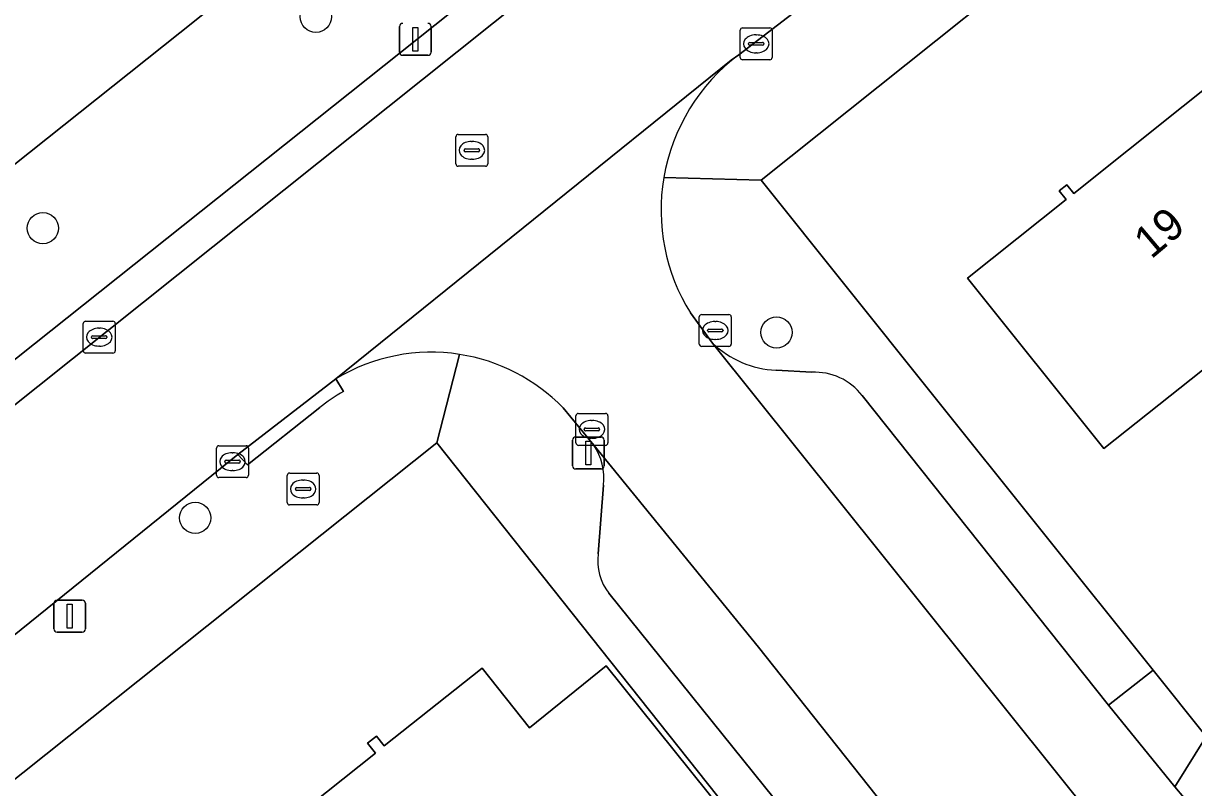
# Model space of a CAD drawing. Extents: x 157445 to 158888, y 383061 to 384688.
# Drawn here: x 158206.2 to 158242.85, y 384042.31 to 384066.25 of the extents above; entities that cross this region are included whole.
import ezdxf

# ---------------------------------------------------------------- set-up
doc = ezdxf.new("R2010")
doc.units = 0
for name, color, linetype in [('IMGEO_Boom', 7, 'Continuous'), ('IMGEO_Brandkraan', 7, 'Continuous'), ('IMGEO_Erf', 7, 'Continuous'), ('IMGEO_Fietspad_gesloten', 7, 'Continuous'), ('IMGEO_Groenvoorziening', 7, 'Continuous'), ('IMGEO_Kolk', 7, 'Continuous'), ('IMGEO_Lichtmast', 7, 'Continuous'), ('IMGEO_Muur', 7, 'Continuous'), ('IMGEO_Pand', 7, 'Continuous'), ('IMGEO_Pand_nummerreeks', 7, 'Continuous'), ('IMGEO_Parkeervlak_open', 7, 'Continuous'), ('IMGEO_Rijbaan_lokaal_open', 7, 'Continuous'), ('IMGEO_Rioolput', 7, 'Continuous'), ('IMGEO_Voetpad_open', 7, 'Continuous')]:
    doc.layers.add(name, color=color, linetype=linetype)

msp = doc.modelspace()

# ---------------------------------------------------------------- linework, layer by layer
at = {"layer": 'IMGEO_Boom'}
for centre in [(158215.363, 384066.456), (158206.812, 384059.834), (158229.789, 384056.568), (158211.583, 384050.758)]:
    msp.add_circle(centre, 0.489, dxfattribs=at)
at = {"layer": 'IMGEO_Brandkraan'}
for p, q in [((158214.463, 384051.237), (158214.463, 384052.089)), ((158214.538, 384052.163), (158215.39, 384052.163)), ((158214.951, 384051.943), (158214.976, 384051.943)), ((158215.464, 384052.089), (158215.464, 384051.237)), ((158214.722, 384051.657), (158214.722, 384051.669)), ((158215.16, 384051.62), (158214.762, 384051.62)), ((158214.765, 384051.706), (158215.163, 384051.706)), ((158215.206, 384051.669), (158215.206, 384051.657)), ((158214.974, 384051.383), (158214.949, 384051.383)), ((158215.39, 384051.163), (158214.538, 384051.163))]:
    msp.add_line(p, q, dxfattribs=at)
for points in [[(158214.463, 384051.237), (158214.463, 384052.089)], [(158214.538, 384052.163), (158215.39, 384052.163)], [(158215.464, 384052.089), (158215.464, 384051.237)], [(158215.39, 384051.163), (158214.538, 384051.163)]]:
    msp.add_lwpolyline(points, dxfattribs=at)
for centre, radius, start, end in [((158214.54, 384052.087), 0.0765, 91.552, 178.448), ((158214.54, 384052.087), 0.0765, 91.552, 178.448), ((158215.388, 384052.087), 0.0765, 1.552, 88.448), ((158215.388, 384052.087), 0.0765, 1.552, 88.448), ((158214.762, 384051.666), 0.0403, 85.8775, 175.7526), ((158214.759, 384051.656), 0.0366, 178.938, 274.7102), ((158215.163, 384051.663), 0.043, 264.8664, 352.4533), ((158215.167, 384051.668), 0.0386, 1.7309, 96.639), ((158214.54, 384051.239), 0.0765, 181.552, 268.448), ((158214.54, 384051.239), 0.0765, 181.552, 268.448), ((158215.388, 384051.239), 0.0765, 271.552, 358.448), ((158215.388, 384051.239), 0.0765, 271.552, 358.448)]:
    msp.add_arc(centre, radius, start, end, dxfattribs=at)
for centre, major_axis, ratio, start_param, end_param in [((158214.95, 384051.663), (-0.387, 0.002), 0.722429, 4.712389, 7.853982), ((158214.975, 384051.663), (-0.39, 0.002), 0.717154, 1.570796, 4.712389)]:
    msp.add_ellipse(centre, major_axis=major_axis, ratio=ratio, start_param=start_param, end_param=end_param, dxfattribs=at)
at = {"layer": 'IMGEO_Erf'}
for points in [[(158267.549, 384091.864), (158229.311, 384061.333), (158234.636, 384054.678), (158241.587, 384045.99), (158243.25, 384043.911)], [(158243.126, 384055.39), (158240.04, 384052.926), (158235.772, 384058.272), (158238.857, 384060.735), (158238.645, 384061.001), (158238.881, 384061.19), (158239.098, 384060.919), (158244.242, 384065.025)], [(158201.405, 384030.766), (158206.541, 384034.859), (158206.306, 384035.153), (158206.435, 384035.255), (158206.563, 384035.357), (158206.787, 384035.076), (158211.876, 384039.131), (158211.664, 384039.397), (158211.782, 384039.491), (158211.9, 384039.585), (158212.114, 384039.317), (158217.226, 384043.391), (158216.981, 384043.699), (158217.26, 384043.921), (158217.505, 384043.613), (158220.565, 384046.052), (158222.053, 384044.184), (158224.451, 384046.126), (158228.717, 384040.814), (158228.837, 384040.911), (158219.154, 384053.106), (158180.905, 384022.622)]]:
    msp.add_lwpolyline(points, dxfattribs=at)
at = {"layer": 'IMGEO_Fietspad_gesloten'}
msp.add_lwpolyline([(158119.988, 383993.551), (158120.067, 383993.612), (158132.749, 384003.73), (158146.134, 384014.292), (158159.232, 384024.7), (158159.545, 384024.951), (158161.92, 384026.852), (158174.258, 384036.623), (158186.627, 384046.476), (158211.101, 384065.95), (158234.627, 384084.72), (158259.412, 384104.488), (158259.623, 384104.659), (158259.735, 384104.75), (158261.759, 384106.393), (158262.095, 384106.661), (158284.281, 384124.365), (158293.831, 384132.114)], dxfattribs=at)
at = {"layer": 'IMGEO_Groenvoorziening'}
msp.add_lwpolyline([(158230.554, 384075.335), (158230.763, 384077.981), (158251.033, 384094.194), (158253.691, 384093.699), (158262.893, 384101.12), (158262.616, 384101.165), (158259.735, 384104.75), (158259.623, 384104.659), (158259.412, 384104.488), (158234.627, 384084.72), (158211.101, 384065.95), (158186.627, 384046.476), (158174.258, 384036.623), (158161.92, 384026.852), (158165.063, 384023.011), (158169.321, 384026.415), (158181.91, 384036.481), (158182.292, 384039.289), (158202.163, 384055.179), (158204.955, 384054.945)], close=True, dxfattribs=at)
at = {"layer": 'IMGEO_Kolk'}
for p, q in [((158228.652, 384065.182), (158228.652, 384066.034)), ((158228.727, 384066.108), (158229.579, 384066.108)), ((158229.14, 384065.888), (158229.165, 384065.888)), ((158229.653, 384066.034), (158229.653, 384065.182)), ((158228.911, 384065.602), (158228.911, 384065.614)), ((158229.349, 384065.565), (158228.951, 384065.565)), ((158228.954, 384065.651), (158229.352, 384065.651)), ((158229.395, 384065.614), (158229.395, 384065.602)), ((158229.163, 384065.328), (158229.138, 384065.328)), ((158229.579, 384065.108), (158228.727, 384065.108)), ((158227.446, 384057.129), (158228.298, 384057.129)), ((158208.077, 384055.993), (158208.077, 384056.845)), ((158208.152, 384056.919), (158209.004, 384056.919)), ((158208.565, 384056.699), (158208.59, 384056.699)), ((158209.078, 384056.845), (158209.078, 384055.993)), ((158227.371, 384056.203), (158227.371, 384057.055)), ((158227.859, 384056.909), (158227.884, 384056.909)), ((158228.372, 384057.055), (158228.372, 384056.203)), ((158208.336, 384056.413), (158208.336, 384056.425)), ((158208.774, 384056.376), (158208.376, 384056.376)), ((158208.379, 384056.462), (158208.777, 384056.462)), ((158208.82, 384056.425), (158208.82, 384056.413)), ((158227.63, 384056.623), (158227.63, 384056.635)), ((158228.068, 384056.586), (158227.67, 384056.586)), ((158227.673, 384056.672), (158228.071, 384056.672)), ((158227.882, 384056.349), (158227.857, 384056.349)), ((158228.114, 384056.635), (158228.114, 384056.623)), ((158208.588, 384056.139), (158208.563, 384056.139)), ((158228.298, 384056.129), (158227.446, 384056.129)), ((158209.004, 384055.919), (158208.152, 384055.919)), ((158223.507, 384053.104), (158223.507, 384053.956)), ((158223.582, 384054.03), (158224.434, 384054.03)), ((158223.995, 384053.81), (158224.02, 384053.81)), ((158224.508, 384053.956), (158224.508, 384053.104)), ((158223.766, 384053.524), (158223.766, 384053.536)), ((158224.204, 384053.487), (158223.806, 384053.487)), ((158223.809, 384053.573), (158224.207, 384053.573)), ((158224.25, 384053.536), (158224.25, 384053.524)), ((158224.434, 384053.03), (158223.582, 384053.03)), ((158224.018, 384053.25), (158223.993, 384053.25)), ((158212.25, 384052.093), (158212.25, 384052.945)), ((158212.325, 384053.019), (158213.177, 384053.019)), ((158212.738, 384052.799), (158212.763, 384052.799)), ((158213.251, 384052.945), (158213.251, 384052.093)), ((158212.509, 384052.513), (158212.509, 384052.525)), ((158212.947, 384052.476), (158212.549, 384052.476)), ((158212.552, 384052.562), (158212.95, 384052.562)), ((158212.993, 384052.525), (158212.993, 384052.513)), ((158213.177, 384052.019), (158212.325, 384052.019)), ((158212.761, 384052.239), (158212.736, 384052.239))]:
    msp.add_line(p, q, dxfattribs=at)
for points in [[(158228.652, 384065.182), (158228.652, 384066.034)], [(158228.727, 384066.108), (158229.579, 384066.108)], [(158229.653, 384066.034), (158229.653, 384065.182)], [(158229.579, 384065.108), (158228.727, 384065.108)], [(158227.446, 384057.129), (158228.298, 384057.129)], [(158208.077, 384055.993), (158208.077, 384056.845)], [(158208.152, 384056.919), (158209.004, 384056.919)], [(158209.078, 384056.845), (158209.078, 384055.993)], [(158227.371, 384056.203), (158227.371, 384057.055)], [(158228.372, 384057.055), (158228.372, 384056.203)], [(158228.298, 384056.129), (158227.446, 384056.129)], [(158209.004, 384055.919), (158208.152, 384055.919)], [(158223.507, 384053.104), (158223.507, 384053.956)], [(158223.582, 384054.03), (158224.434, 384054.03)], [(158224.508, 384053.956), (158224.508, 384053.104)], [(158224.434, 384053.03), (158223.582, 384053.03)], [(158212.25, 384052.093), (158212.25, 384052.945)], [(158212.325, 384053.019), (158213.177, 384053.019)], [(158213.251, 384052.945), (158213.251, 384052.093)], [(158213.177, 384052.019), (158212.325, 384052.019)]]:
    msp.add_lwpolyline(points, dxfattribs=at)
for centre, radius, start, end in [((158228.729, 384066.032), 0.0765, 91.552, 178.448), ((158228.729, 384066.032), 0.0765, 91.552, 178.448), ((158229.577, 384066.032), 0.0765, 1.552, 88.448), ((158229.577, 384066.032), 0.0765, 1.552, 88.448), ((158228.951, 384065.611), 0.0403, 85.8775, 175.7526), ((158228.948, 384065.601), 0.0366, 178.938, 274.7102), ((158229.352, 384065.608), 0.043, 264.8664, 352.4533), ((158229.356, 384065.613), 0.0386, 1.7309, 96.639), ((158228.729, 384065.184), 0.0765, 181.552, 268.448), ((158228.729, 384065.184), 0.0765, 181.552, 268.448), ((158229.577, 384065.184), 0.0765, 271.552, 358.448), ((158229.577, 384065.184), 0.0765, 271.552, 358.448), ((158227.448, 384057.053), 0.0765, 91.552, 178.448), ((158227.448, 384057.053), 0.0765, 91.552, 178.448), ((158228.296, 384057.053), 0.0765, 1.552, 88.448), ((158228.296, 384057.053), 0.0765, 1.552, 88.448), ((158208.154, 384056.843), 0.0765, 91.552, 178.448), ((158208.154, 384056.843), 0.0765, 91.552, 178.448), ((158209.002, 384056.843), 0.0765, 1.552, 88.448), ((158209.002, 384056.843), 0.0765, 1.552, 88.448), ((158208.376, 384056.422), 0.0403, 85.8775, 175.7526), ((158208.373, 384056.412), 0.0366, 178.938, 274.7102), ((158208.777, 384056.419), 0.043, 264.8664, 352.4533), ((158208.781, 384056.424), 0.0386, 1.7309, 96.639), ((158227.67, 384056.632), 0.0403, 85.8775, 175.7526), ((158227.667, 384056.622), 0.0366, 178.938, 274.7102), ((158228.071, 384056.629), 0.043, 264.8664, 352.4533), ((158228.075, 384056.634), 0.0386, 1.7309, 96.639), ((158208.154, 384055.995), 0.0765, 181.552, 268.448), ((158208.154, 384055.995), 0.0765, 181.552, 268.448), ((158209.002, 384055.995), 0.0765, 271.552, 358.448), ((158209.002, 384055.995), 0.0765, 271.552, 358.448), ((158227.448, 384056.205), 0.0765, 181.552, 268.448), ((158227.448, 384056.205), 0.0765, 181.552, 268.448), ((158228.296, 384056.205), 0.0765, 271.552, 358.448), ((158228.296, 384056.205), 0.0765, 271.552, 358.448), ((158223.584, 384053.954), 0.0765, 91.552, 178.448), ((158223.584, 384053.954), 0.0765, 91.552, 178.448), ((158224.432, 384053.954), 0.0765, 1.552, 88.448), ((158224.432, 384053.954), 0.0765, 1.552, 88.448), ((158223.806, 384053.533), 0.0403, 85.8775, 175.7526), ((158223.803, 384053.523), 0.0366, 178.938, 274.7102), ((158224.207, 384053.53), 0.043, 264.8664, 352.4533), ((158224.211, 384053.535), 0.0386, 1.7309, 96.639), ((158223.584, 384053.106), 0.0765, 181.552, 268.448), ((158223.584, 384053.106), 0.0765, 181.552, 268.448), ((158224.432, 384053.106), 0.0765, 271.552, 358.448), ((158224.432, 384053.106), 0.0765, 271.552, 358.448), ((158212.327, 384052.943), 0.0765, 91.552, 178.448), ((158212.327, 384052.943), 0.0765, 91.552, 178.448), ((158213.175, 384052.943), 0.0765, 1.552, 88.448), ((158213.175, 384052.943), 0.0765, 1.552, 88.448), ((158212.549, 384052.522), 0.0403, 85.8775, 175.7526), ((158212.546, 384052.512), 0.0366, 178.938, 274.7102), ((158212.95, 384052.519), 0.043, 264.8664, 352.4533), ((158212.954, 384052.524), 0.0386, 1.7309, 96.639), ((158212.327, 384052.095), 0.0765, 181.552, 268.448), ((158212.327, 384052.095), 0.0765, 181.552, 268.448), ((158213.175, 384052.095), 0.0765, 271.552, 358.448), ((158213.175, 384052.095), 0.0765, 271.552, 358.448)]:
    msp.add_arc(centre, radius, start, end, dxfattribs=at)
for centre, major_axis, ratio, start_param, end_param in [((158229.139, 384065.608), (-0.387, 0.002), 0.722429, 4.712389, 7.853982), ((158229.164, 384065.608), (-0.39, 0.002), 0.717154, 1.570796, 4.712389), ((158208.564, 384056.419), (-0.387, 0.002), 0.722429, 4.712389, 7.853982), ((158208.589, 384056.419), (-0.39, 0.002), 0.717154, 1.570796, 4.712389), ((158227.858, 384056.629), (-0.387, 0.002), 0.722429, 4.712389, 7.853982), ((158227.883, 384056.629), (-0.39, 0.002), 0.717154, 1.570796, 4.712389), ((158223.994, 384053.53), (-0.387, 0.002), 0.722429, 4.712389, 7.853982), ((158224.019, 384053.53), (-0.39, 0.002), 0.717154, 1.570796, 4.712389), ((158212.737, 384052.519), (-0.387, 0.002), 0.722429, 4.712389, 7.853982), ((158212.762, 384052.519), (-0.39, 0.002), 0.717154, 1.570796, 4.712389)]:
    msp.add_ellipse(centre, major_axis=major_axis, ratio=ratio, start_param=start_param, end_param=end_param, dxfattribs=at)
at = {"layer": 'IMGEO_Lichtmast'}
for p, q in [((158217.982, 384065.349), (158217.982, 384066.149)), ((158217.982, 384066.149), (158217.982, 384065.349)), ((158218.972, 384066.149), (158218.972, 384065.349)), ((158218.972, 384065.349), (158218.972, 384066.149)), ((158218.872, 384065.249), (158218.082, 384065.249)), ((158218.082, 384065.249), (158218.872, 384065.249)), ((158223.402, 384052.39), (158223.402, 384053.19)), ((158223.402, 384053.19), (158223.402, 384052.39)), ((158223.502, 384053.29), (158224.292, 384053.29)), ((158224.292, 384053.29), (158223.502, 384053.29)), ((158224.392, 384053.19), (158224.392, 384052.39)), ((158224.392, 384052.39), (158224.392, 384053.19)), ((158224.292, 384052.29), (158223.502, 384052.29)), ((158223.502, 384052.29), (158224.292, 384052.29)), ((158207.157, 384047.281), (158207.157, 384048.081)), ((158207.157, 384048.081), (158207.157, 384047.281)), ((158207.257, 384048.181), (158208.047, 384048.181)), ((158208.047, 384048.181), (158207.257, 384048.181)), ((158208.147, 384048.081), (158208.147, 384047.281)), ((158208.147, 384047.281), (158208.147, 384048.081)), ((158208.047, 384047.181), (158207.257, 384047.181)), ((158207.257, 384047.181), (158208.047, 384047.181))]:
    msp.add_line(p, q, dxfattribs=at)
for points in [[(158218.402, 384066.124), (158218.552, 384066.124), (158218.552, 384065.374), (158218.402, 384065.374), (158218.402, 384066.124)], [(158223.822, 384053.165), (158223.972, 384053.165), (158223.972, 384052.415), (158223.822, 384052.415), (158223.822, 384053.165)], [(158207.577, 384048.056), (158207.727, 384048.056), (158207.727, 384047.306), (158207.577, 384047.306), (158207.577, 384048.056)]]:
    msp.add_lwpolyline(points, dxfattribs=at)
for centre, start, end in [((158218.082, 384066.149), 90, 180), ((158218.082, 384066.149), 90, 180), ((158218.872, 384066.149), 0, 90), ((158218.872, 384066.149), 360, 90), ((158218.082, 384065.349), 180, 270), ((158218.082, 384065.349), 180, 270), ((158218.872, 384065.349), 270, 0), ((158218.872, 384065.349), 270, 0), ((158223.502, 384053.19), 90, 180), ((158223.502, 384053.19), 90, 180), ((158224.292, 384053.19), 0, 90), ((158224.292, 384053.19), 360, 90), ((158223.502, 384052.39), 180, 270), ((158223.502, 384052.39), 180, 270), ((158224.292, 384052.39), 270, 0), ((158224.292, 384052.39), 270, 0), ((158207.257, 384048.081), 90, 180), ((158207.257, 384048.081), 90, 180), ((158208.047, 384048.081), 0, 90), ((158208.047, 384048.081), 360, 90), ((158207.257, 384047.281), 180, 270), ((158207.257, 384047.281), 180, 270), ((158208.047, 384047.281), 270, 0), ((158208.047, 384047.281), 270, 0)]:
    msp.add_arc(centre, 0.1, start, end, dxfattribs=at)
at = {"layer": 'IMGEO_Muur'}
for points in [[(158241.587, 384045.99), (158234.636, 384054.678)], [(158243.25, 384043.911), (158241.587, 384045.99)]]:
    msp.add_lwpolyline(points, dxfattribs=at)
at = {"layer": 'IMGEO_Pand'}
for points in [[(158244.158, 384065.368), (158244.042, 384065.275), (158244.242, 384065.025), (158239.098, 384060.919), (158238.881, 384061.19), (158238.645, 384061.001), (158238.857, 384060.735), (158235.772, 384058.272), (158240.04, 384052.926), (158243.126, 384055.39), (158243.344, 384055.116), (158243.612, 384055.33), (158243.316, 384055.701), (158246.064, 384057.894), (158250.204, 384052.706), (158252.679, 384054.687), (158249.604, 384058.542), (158248.81, 384059.537)], [(158228.717, 384040.814), (158224.451, 384046.126), (158222.053, 384044.184), (158220.565, 384046.052), (158217.505, 384043.613), (158217.26, 384043.921), (158216.981, 384043.699), (158217.226, 384043.391), (158212.114, 384039.317), (158211.9, 384039.585), (158211.782, 384039.491), (158216.419, 384033.677), (158217.139, 384032.805), (158219.955, 384035.051), (158220.041, 384036.043), (158219.534, 384036.679), (158221.626, 384038.348), (158223.18, 384036.4), (158226.285, 384038.875)]]:
    msp.add_lwpolyline(points, close=True, dxfattribs=at)
at = {"layer": 'IMGEO_Parkeervlak_open'}
for points in [[(158227.789, 384056.232), (158241.086, 384039.631)], [(158230.892, 384055.319), (158229.773, 384055.384)], [(158241.282, 384040.985), (158242.549, 384042), (158242.262, 384042.335), (158240.185, 384044.894), (158232.47, 384054.589)], [(158229.224, 384046.702), (158224.069, 384053.038)], [(158224.371, 384051.786), (158224.201, 384049.628)], [(158224.538, 384048.395), (158232.304, 384038.752), (158234.429, 384036.121), (158234.758, 384035.714), (158236.067, 384036.842)], [(158237.117, 384036.753), (158229.224, 384046.702)]]:
    msp.add_lwpolyline(points, dxfattribs=at)
for centre, radius, start, end in [((158229.912, 384058.455), 3.074, 226.3117, 267.4027), ((158230.994, 384053.469), 1.852, 37.1861, 93.1624), ((158222.422, 384051.978), 1.959, 354.369, 32.7539), ((158225.864, 384049.42), 1.675, 172.8632, 217.71)]:
    msp.add_arc(centre, radius, start, end, dxfattribs=at)
at = {"layer": 'IMGEO_Rijbaan_lokaal_open'}
msp.add_lwpolyline([(158215.988, 384055.115), (158228.37, 384065.096), (158228.613, 384065.265), (158232.105, 384067.96), (158228.576, 384072.386), (158205.565, 384054.011), (158182.324, 384035.452), (158185.852, 384031.18), (158200.42, 384042.659), (158212.915, 384052.745)], close=True, dxfattribs=at)
for points in [[(158228.613, 384065.265), (158228.37, 384065.096), (158215.988, 384055.115)], [(158227.789, 384056.232), (158227.095, 384057.177)], [(158223.106, 384054.203), (158224.069, 384053.038), (158229.224, 384046.702), (158237.117, 384036.753), (158242.433, 384030.154), (158244.809, 384027.188), (158250.16, 384020.508), (158251.004, 384019.402), (158254.883, 384022.469), (158254.008, 384023.529), (158241.086, 384039.631), (158227.789, 384056.232)]]:
    msp.add_lwpolyline(points, dxfattribs=at)
for centre, radius, start, end in [((158232.251, 384060.396), 6.078, 126.7663, 170.3035), ((158232.246, 384060.394), 6.073, 170.2775, 211.9889), ((158218.972, 384050.186), 5.762, 81.1275, 121.1906), ((158218.977, 384050.188), 5.759, 44.1967, 81.1718)]:
    msp.add_arc(centre, radius, start, end, dxfattribs=at)
at = {"layer": 'IMGEO_Rioolput'}
for p, q in [((158219.747, 384061.846), (158219.747, 384062.698)), ((158219.822, 384062.772), (158220.674, 384062.772)), ((158220.748, 384062.698), (158220.748, 384061.846)), ((158220.006, 384062.266), (158220.006, 384062.278)), ((158220.444, 384062.229), (158220.046, 384062.229)), ((158220.049, 384062.315), (158220.447, 384062.315)), ((158220.235, 384062.552), (158220.26, 384062.552)), ((158220.49, 384062.278), (158220.49, 384062.266)), ((158220.258, 384061.992), (158220.233, 384061.992)), ((158220.674, 384061.772), (158219.822, 384061.772))]:
    msp.add_line(p, q, dxfattribs=at)
for points in [[(158219.747, 384061.846), (158219.747, 384062.698)], [(158219.822, 384062.772), (158220.674, 384062.772)], [(158220.748, 384062.698), (158220.748, 384061.846)], [(158220.674, 384061.772), (158219.822, 384061.772)]]:
    msp.add_lwpolyline(points, dxfattribs=at)
for centre, radius, start, end in [((158219.824, 384062.696), 0.0765, 91.552, 178.448), ((158219.824, 384062.696), 0.0765, 91.552, 178.448), ((158220.672, 384062.696), 0.0765, 1.552, 88.448), ((158220.672, 384062.696), 0.0765, 1.552, 88.448), ((158220.046, 384062.275), 0.0403, 85.8775, 175.7526), ((158220.043, 384062.265), 0.0366, 178.938, 274.7102), ((158220.447, 384062.272), 0.043, 264.8664, 352.4533), ((158220.451, 384062.277), 0.0386, 1.7309, 96.639), ((158219.824, 384061.848), 0.0765, 181.552, 268.448), ((158219.824, 384061.848), 0.0765, 181.552, 268.448), ((158220.672, 384061.848), 0.0765, 271.552, 358.448), ((158220.672, 384061.848), 0.0765, 271.552, 358.448)]:
    msp.add_arc(centre, radius, start, end, dxfattribs=at)
for centre, major_axis, ratio, start_param, end_param in [((158220.234, 384062.272), (-0.387, 0.002), 0.722429, 4.712389, 7.853982), ((158220.259, 384062.272), (-0.39, 0.002), 0.717154, 1.570796, 4.712389)]:
    msp.add_ellipse(centre, major_axis=major_axis, ratio=ratio, start_param=start_param, end_param=end_param, dxfattribs=at)
at = {"layer": 'IMGEO_Voetpad_open'}
for points in [[(158280.807, 384116.544), (158299.395, 384131.355), (158297.959, 384131.701), (158279.455, 384116.865), (158279.234, 384114.301), (158268.255, 384105.446), (158265.241, 384103.015), (158265.121, 384102.918), (158262.893, 384101.12), (158253.691, 384093.699), (158251.033, 384094.194), (158230.763, 384077.981), (158230.554, 384075.335), (158204.955, 384054.945)], [(158263.783, 384093.492), (158243.121, 384076.731), (158234.219, 384069.643), (158232.105, 384067.96), (158228.613, 384065.265)], [(158226.26, 384061.42), (158229.311, 384061.333), (158267.549, 384091.864)], [(158205.565, 384054.011), (158228.576, 384072.386), (158230.678, 384074.065)], [(158229.311, 384061.333), (158226.26, 384061.42)], [(158232.47, 384054.589), (158240.185, 384044.894), (158241.587, 384045.99), (158234.636, 384054.678), (158229.311, 384061.333)], [(158227.095, 384057.177), (158227.789, 384056.232)], [(158219.154, 384053.106), (158219.861, 384055.879)], [(158219.861, 384055.879), (158219.154, 384053.106), (158228.837, 384040.911), (158231.238, 384037.887), (158232.304, 384038.752), (158224.538, 384048.395)], [(158229.773, 384055.384), (158230.892, 384055.319)], [(158216.23, 384054.715), (158215.988, 384055.115), (158212.915, 384052.745), (158213.225, 384052.415), (158215.481, 384054.211)], [(158215.988, 384055.115), (158216.23, 384054.715)], [(158215.481, 384054.211), (158213.225, 384052.415), (158212.915, 384052.745), (158200.42, 384042.659), (158185.852, 384031.18), (158183.747, 384029.503), (158180.246, 384026.716)], [(158224.069, 384053.038), (158223.106, 384054.203)], [(158178.003, 384022.432), (158180.905, 384022.622), (158219.154, 384053.106)], [(158224.201, 384049.628), (158224.371, 384051.786)], [(158244.555, 384042.28), (158243.692, 384043.359), (158243.25, 384043.911), (158242.262, 384042.335), (158242.549, 384042), (158241.282, 384040.985)]]:
    msp.add_lwpolyline(points, dxfattribs=at)
msp.add_lwpolyline([(158241.587, 384045.99), (158240.185, 384044.894), (158242.262, 384042.335), (158243.25, 384043.911)], close=True, dxfattribs=at)
for centre, radius, start, end in [((158232.251, 384060.396), 6.078, 126.7663, 170.3035), ((158232.246, 384060.394), 6.073, 170.2775, 211.9889), ((158229.912, 384058.455), 3.074, 226.3117, 267.4027), ((158218.972, 384050.186), 5.762, 81.1275, 121.1906), ((158218.977, 384050.188), 5.759, 44.1967, 81.1718), ((158230.994, 384053.469), 1.852, 37.1861, 93.1624), ((158218.368, 384050.729), 4.523, 118.2095, 129.6635), ((158218.368, 384050.729), 4.523, 118.2095, 129.6635), ((158222.422, 384051.978), 1.959, 354.369, 32.7539), ((158225.864, 384049.42), 1.675, 172.8632, 217.71)]:
    msp.add_arc(centre, radius, start, end, dxfattribs=at)

# ---------------------------------------------------------------- texts
at = {"layer": 'IMGEO_Pand_nummerreeks'}
msp.add_text('19', height=1, rotation=40.2342, dxfattribs=at).set_placement((158241.522, 384058.841))

doc.saveas('drawing.dxf')
